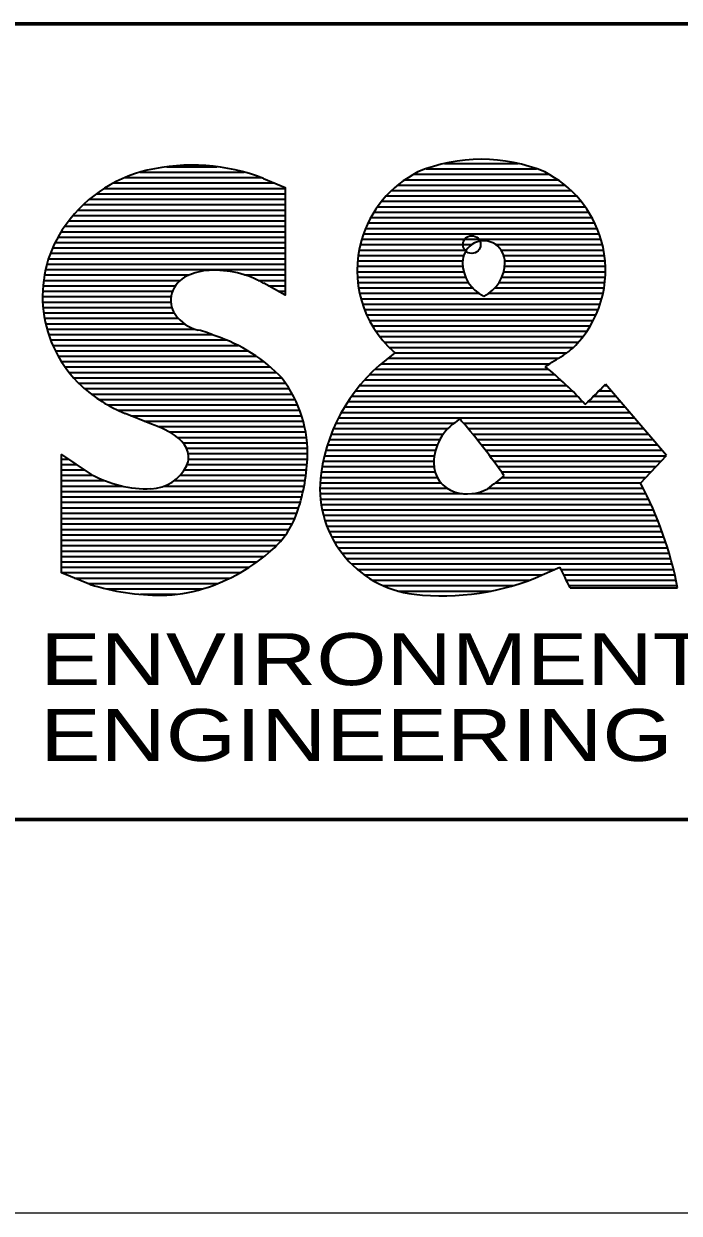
# Model space of a CAD drawing. Extents: x -76 to 974, y -1080 to -735.
# Drawn here: x 304.86 to 311.52, y -1056.11 to -1044.03 of the extents above; entities that cross this region are included whole.
import ezdxf

# ---------------------------------------------------------------- set-up
doc = ezdxf.new("R2010")
doc.units = 0
doc.header["$LTSCALE"] = 0.36
doc.header["$PDMODE"] = 32
doc.header["$PDSIZE"] = 0.18
doc.layers.add('63', color=7, linetype='Continuous', lineweight=35)

msp = doc.modelspace()

# ---------------------------------------------------------------- linework, layer by layer
at = {"layer": '63'}
for p, q in [((306.3149, -1045.4783), (306.8263, -1045.4783)), ((309.1365, -1045.4448), (309.8839, -1045.4448)), ((305.8873, -1045.5883), (307.2715, -1045.5883)), ((306.0425, -1045.5333), (307.101, -1045.5333)), ((308.8226, -1045.5548), (310.1978, -1045.5548)), ((308.9481, -1045.4998), (310.0722, -1045.4998)), ((305.6775, -1045.6983), (307.5175, -1045.6983)), ((305.7717, -1045.6433), (307.4081, -1045.6433)), ((308.5988, -1045.7198), (310.4215, -1045.7198)), ((308.6613, -1045.6648), (310.3591, -1045.6648)), ((308.7344, -1045.6098), (310.2859, -1045.6098)), ((305.5275, -1045.8083), (307.5175, -1045.8083)), ((305.5973, -1045.7533), (307.5175, -1045.7533)), ((308.4973, -1045.8298), (310.5231, -1045.8298)), ((308.5447, -1045.7748), (310.4757, -1045.7748)), ((305.4107, -1045.9183), (307.5175, -1045.9183)), ((305.4658, -1045.8633), (307.5175, -1045.8633)), ((308.4188, -1045.9398), (310.6015, -1045.9398)), ((308.4556, -1045.8848), (310.5648, -1045.8848)), ((305.2765, -1046.0833), (307.5175, -1046.0833)), ((305.3167, -1046.0283), (307.5175, -1046.0283)), ((305.3613, -1045.9733), (307.5175, -1045.9733)), ((308.3582, -1046.0498), (310.6622, -1046.0498)), ((308.3865, -1045.9948), (310.6338, -1045.9948)), ((305.2077, -1046.1933), (307.5175, -1046.1933)), ((305.2402, -1046.1383), (307.5175, -1046.1383)), ((308.3123, -1046.1598), (310.7081, -1046.1598)), ((308.3336, -1046.1048), (310.6868, -1046.1048)), ((305.1535, -1046.3033), (307.5175, -1046.3033)), ((305.1789, -1046.2483), (307.5175, -1046.2483)), ((308.2674, -1046.3248), (309.3589, -1046.3248)), ((308.2793, -1046.2698), (309.4122, -1046.2698)), ((308.2943, -1046.2148), (310.7261, -1046.2148)), ((309.6569, -1046.2698), (310.741, -1046.2698)), ((309.7101, -1046.3248), (310.753, -1046.3248)), ((305.112, -1046.4133), (307.5175, -1046.4133)), ((305.1313, -1046.3583), (307.5175, -1046.3583)), ((308.252, -1046.4348), (309.3206, -1046.4348)), ((308.2583, -1046.3798), (309.3316, -1046.3798)), ((309.7374, -1046.3798), (310.7621, -1046.3798)), ((309.7485, -1046.4348), (310.7683, -1046.4348)), ((305.0818, -1046.5233), (307.5175, -1046.5233)), ((305.0955, -1046.4683), (307.5175, -1046.4683)), ((308.2478, -1046.5448), (309.3317, -1046.5448)), ((308.2486, -1046.4898), (309.3219, -1046.4898)), ((309.7374, -1046.5448), (310.7725, -1046.5448)), ((309.7471, -1046.4898), (310.7718, -1046.4898)), ((305.0561, -1046.6883), (306.4019, -1046.6883)), ((305.0622, -1046.6333), (306.4502, -1046.6333)), ((305.0707, -1046.5783), (306.5403, -1046.5783)), ((307.1049, -1046.5783), (307.5175, -1046.5783)), ((307.2433, -1046.6333), (307.5175, -1046.6333)), ((307.3459, -1046.6883), (307.5175, -1046.6883)), ((308.2499, -1046.5998), (309.3502, -1046.5998)), ((308.2546, -1046.6548), (309.379, -1046.6548)), ((309.69, -1046.6548), (310.7657, -1046.6548)), ((309.7189, -1046.5998), (310.7705, -1046.5998)), ((305.0515, -1046.7983), (306.3571, -1046.7983)), ((305.0526, -1046.7433), (306.3727, -1046.7433)), ((307.4453, -1046.7433), (307.5175, -1046.7433)), ((308.2622, -1046.7098), (309.4213, -1046.7098)), ((308.2726, -1046.7648), (309.4849, -1046.7648)), ((309.5841, -1046.7648), (310.7477, -1046.7648)), ((309.6477, -1046.7098), (310.7582, -1046.7098)), ((305.0528, -1046.8533), (306.3543, -1046.8533)), ((305.0565, -1046.9083), (306.3642, -1046.9083)), ((308.286, -1046.8198), (310.7344, -1046.8198)), ((308.3024, -1046.8748), (310.7179, -1046.8748)), ((308.322, -1046.9298), (310.6983, -1046.9298)), ((305.0628, -1046.9633), (306.3883, -1046.9633)), ((305.0715, -1047.0183), (306.4299, -1047.0183)), ((308.345, -1046.9848), (310.6753, -1046.9848)), ((308.3716, -1047.0398), (310.6487, -1047.0398)), ((305.0828, -1047.0733), (306.4914, -1047.0733)), ((305.0968, -1047.1283), (306.5983, -1047.1283)), ((308.4022, -1047.0948), (310.6182, -1047.0948)), ((308.437, -1047.1498), (310.5833, -1047.1498)), ((305.1134, -1047.1833), (306.7722, -1047.1833)), ((305.1329, -1047.2383), (306.9165, -1047.2383)), ((305.1554, -1047.2933), (307.0377, -1047.2933)), ((308.4767, -1047.2048), (310.5436, -1047.2048)), ((308.522, -1047.2598), (310.4984, -1047.2598)), ((305.1811, -1047.3483), (307.1376, -1047.3483)), ((305.2102, -1047.4033), (307.2233, -1047.4033)), ((308.5737, -1047.3148), (310.4454, -1047.3148)), ((308.633, -1047.3698), (310.3785, -1047.3698)), ((305.243, -1047.4583), (307.2984, -1047.4583)), ((305.2798, -1047.5133), (307.3654, -1047.5133)), ((308.4317, -1047.5348), (310.1917, -1047.5348)), ((308.493, -1047.4798), (310.2052, -1047.4798)), ((308.5603, -1047.4248), (310.2933, -1047.4248)), ((305.3211, -1047.5683), (307.4256, -1047.5683)), ((305.3675, -1047.6233), (307.4801, -1047.6233)), ((308.3243, -1047.6448), (310.3173, -1047.6448)), ((308.3757, -1047.5898), (310.2559, -1047.5898)), ((305.4198, -1047.6783), (307.5218, -1047.6783)), ((305.479, -1047.7333), (307.5577, -1047.7333)), ((308.2332, -1047.7548), (310.4327, -1047.7548)), ((308.2769, -1047.6998), (310.3762, -1047.6998)), ((310.707, -1047.7548), (310.828, -1047.7548)), ((310.7611, -1047.6998), (310.781, -1047.6998)), ((311.3905, -1048.4127), (310.7717, -1047.689)), ((305.5459, -1047.7883), (307.5897, -1047.7883)), ((305.6224, -1047.8433), (307.6181, -1047.8433)), ((305.7114, -1047.8983), (307.6432, -1047.8983)), ((308.1556, -1047.8648), (310.5391, -1047.8648)), ((308.1929, -1047.8098), (310.487, -1047.8098)), ((310.5965, -1047.8648), (310.922, -1047.8648)), ((310.6522, -1047.8098), (310.875, -1047.8098)), ((305.8188, -1047.9533), (307.6652, -1047.9533)), ((306.1597, -1048.095), (305.8918, -1047.9843)), ((305.9498, -1048.0083), (307.6842, -1048.0083)), ((308.0893, -1047.9748), (311.0161, -1047.9748)), ((308.1211, -1047.9198), (310.9691, -1047.9198)), ((306.0829, -1048.0633), (307.7005, -1048.0633)), ((306.2241, -1048.1183), (307.714, -1048.1183)), ((308.0085, -1048.1398), (309.1705, -1048.1398)), ((308.0331, -1048.0848), (309.2324, -1048.0848)), ((308.06, -1048.0298), (311.0631, -1048.0298)), ((309.2946, -1048.0439), (309.2663, -1048.0614)), ((309.3295, -1048.0848), (311.1101, -1048.0848)), ((309.3756, -1048.1398), (311.1572, -1048.1398)), ((306.3367, -1048.1733), (307.725, -1048.1733)), ((306.4207, -1048.2283), (307.7334, -1048.2283)), ((307.9655, -1048.2498), (309.09, -1048.2498)), ((307.986, -1048.1948), (309.1246, -1048.1948)), ((309.4209, -1048.1948), (311.2042, -1048.1948)), ((309.4653, -1048.2498), (311.2512, -1048.2498)), ((306.4777, -1048.2833), (307.7394, -1048.2833)), ((306.5124, -1048.3383), (307.7429, -1048.3383)), ((307.9306, -1048.3598), (309.0455, -1048.3598)), ((307.9471, -1048.3048), (309.0641, -1048.3048)), ((309.509, -1048.3048), (311.2982, -1048.3048)), ((309.5518, -1048.3598), (311.3452, -1048.3598)), ((305.2445, -1048.4483), (305.3132, -1048.4483)), ((305.2445, -1048.5033), (305.3953, -1048.5033)), ((306.5206, -1048.5033), (307.7393, -1048.5033)), ((306.5316, -1048.3933), (307.744, -1048.3933)), ((306.5342, -1048.4483), (307.7426, -1048.4483)), ((307.9032, -1048.4698), (309.0277, -1048.4698)), ((307.916, -1048.4148), (309.0335, -1048.4148)), ((309.5939, -1048.4148), (311.3885, -1048.4148)), ((309.6351, -1048.4698), (311.3372, -1048.4698)), ((311.1284, -1048.694), (311.3905, -1048.4127)), ((305.2445, -1048.5583), (305.4773, -1048.5583)), ((305.2445, -1048.6133), (305.5624, -1048.6133)), ((306.4484, -1048.6133), (307.7279, -1048.6133)), ((306.4908, -1048.5583), (307.7344, -1048.5583)), ((307.883, -1048.5798), (309.0395, -1048.5798)), ((307.8922, -1048.5248), (309.0286, -1048.5248)), ((309.6757, -1048.5248), (311.286, -1048.5248)), ((309.7155, -1048.5798), (311.2348, -1048.5798)), ((305.2445, -1048.6683), (305.6814, -1048.6683)), ((305.2445, -1048.7233), (305.8614, -1048.7233)), ((306.2858, -1048.7233), (307.71, -1048.7233)), ((306.3872, -1048.6683), (307.7198, -1048.6683)), ((307.87, -1048.7448), (309.1603, -1048.7448)), ((307.8715, -1048.6898), (309.099, -1048.6898)), ((307.8759, -1048.6348), (309.0619, -1048.6348)), ((309.5832, -1048.7448), (311.1548, -1048.7448)), ((309.6543, -1048.6898), (311.1323, -1048.6898)), ((309.7243, -1048.6348), (311.1835, -1048.6348)), ((305.2445, -1048.7783), (307.6986, -1048.7783)), ((305.2445, -1048.8333), (307.6855, -1048.8333)), ((307.8713, -1048.7998), (309.3191, -1048.7998)), ((307.8754, -1048.8548), (311.2087, -1048.8548)), ((309.4184, -1048.7998), (311.1823, -1048.7998)), ((305.2445, -1048.8883), (307.6706, -1048.8883)), ((305.2445, -1048.9433), (307.654, -1048.9433)), ((307.8824, -1048.9098), (311.2341, -1048.9098)), ((307.8922, -1048.9648), (311.2584, -1048.9648)), ((305.2445, -1048.9983), (307.6355, -1048.9983)), ((305.2445, -1049.0533), (307.6142, -1049.0533)), ((307.905, -1049.0198), (311.2817, -1049.0198)), ((307.9209, -1049.0748), (311.3041, -1049.0748)), ((305.2445, -1049.1083), (307.5884, -1049.1083)), ((305.2445, -1049.1633), (307.5578, -1049.1633)), ((305.2445, -1049.2183), (307.5218, -1049.2183)), ((307.94, -1049.1298), (311.3255, -1049.1298)), ((307.9626, -1049.1848), (311.3459, -1049.1848)), ((305.2445, -1049.2733), (307.4795, -1049.2733)), ((305.2445, -1049.3283), (307.4296, -1049.3283)), ((307.9888, -1049.2398), (311.3653, -1049.2398)), ((308.019, -1049.2948), (311.3839, -1049.2948)), ((308.0535, -1049.3498), (311.4015, -1049.3498)), ((305.2445, -1049.3833), (307.3706, -1049.3833)), ((305.2445, -1049.4383), (307.3045, -1049.4383)), ((308.093, -1049.4048), (311.4183, -1049.4048)), ((308.138, -1049.4598), (311.4341, -1049.4598)), ((305.2445, -1049.4933), (307.2319, -1049.4933)), ((305.2445, -1049.5483), (307.1513, -1049.5483)), ((308.1896, -1049.5148), (311.4491, -1049.5148)), ((308.2493, -1049.5698), (310.255, -1049.5698)), ((310.1297, -1049.626), (310.3073, -1049.5464)), ((310.3193, -1049.5698), (311.4633, -1049.5698)), ((305.2445, -1049.6033), (307.0606, -1049.6033)), ((305.3742, -1049.6583), (306.9566, -1049.6583)), ((308.3194, -1049.6248), (310.1322, -1049.6248)), ((308.4036, -1049.6798), (309.9971, -1049.6798)), ((310.3472, -1049.6248), (311.4765, -1049.6248)), ((310.3746, -1049.6798), (311.489, -1049.6798)), ((305.511, -1049.7133), (306.8334, -1049.7133)), ((305.7009, -1049.7683), (306.6786, -1049.7683)), ((306.048, -1049.8233), (306.4107, -1049.8233)), ((308.5102, -1049.7348), (309.8327, -1049.7348)), ((308.6629, -1049.7898), (309.6108, -1049.7898)), ((310.4014, -1049.7348), (311.5005, -1049.7348)), ((310.4124, -1049.7578), (311.5051, -1049.7578)), ((251.9747, -1052.1123), (351.9747, -1052.1123))]:
    msp.add_line(p, q, dxfattribs=at)
at = {"layer": '63', "lineweight": 13}
msp.add_line((356.9747, -1056.1123), (246.9747, -1056.1123), dxfattribs=at)
at = {"layer": '63', "lineweight": 60}
msp.add_lwpolyline([(251.9747, -1044.0258), (351.9747, -1044.0258), (351.9747, -1052.1123), (251.9747, -1052.1123)], close=True, dxfattribs=at)
at = {"layer": '63'}
for points in [[(307.2953, -1045.5973), (307.5175, -1045.6878), (307.5175, -1046.7832), (307.3007, -1046.6632)], [(305.5364, -1049.7235), (305.2445, -1049.6061), (305.2445, -1048.4021), (305.5467, -1048.6048)]]:
    msp.add_lwpolyline(points, dxfattribs=at)
for centre, radius, start, end in [((306.5706, -1047.4692), 2.0073, 68.83719, 103.10189), ((309.5102, -1047.0746), 1.6721, 67.35866, 112.64134), ((306.4356, -1046.8891), 1.4117, 103.10191, 147.00732), ((309.3756, -1046.5389), 1.1288, 116.80747, 163.86131), ((309.6448, -1046.5389), 1.1288, 16.13869, 63.19253), ((306.2922, -1046.796), 1.2408, 147.00728, 227.11164), ((309.3512, -1046.5318), 1.1035, 163.86131, 228.41105), ((309.5443, -1046.4511), 0.2244, 125.9107, 179.96752), ((309.5345, -1046.4376), 0.2076, 54.08934, 125.91066), ((309.5247, -1046.4511), 0.2244, 0.03248, 54.0893), ((309.6691, -1046.5318), 1.1035, 317.72172, 16.13869), ((306.7737, -1047.1297), 0.5988, 92.7507, 115.00249), ((306.7944, -1047.5616), 1.0312, 60.59923, 92.75096), ((309.7006, -1046.4512), 0.3806, 179.96752, 244.13237), ((309.3685, -1046.4512), 0.3806, 295.86773, 0.03259), ((306.6443, -1046.8522), 0.2926, 115.0029, 162.45189), ((306.599, -1046.8379), 0.2452, 162.45168, 214.8564), ((306.7252, -1046.7501), 0.3989, 214.85641, 256.68887), ((306.4262, -1048.0137), 0.8996, 65.0169, 76.68872), ((306.316, -1048.7222), 1.6009, 42.94276, 72.17118), ((309.9735, -1046.8086), 0.6921, 302.00973, 317.72172), ((309.6696, -1048.8515), 1.8072, 125.6899, 171.7064), ((329.1672, -1078.3916), 37.2004, 123.501, 123.53622), ((303.8824, -1052.6939), 7.1354, 48.24296, 48.41105), ((219.4314, -901.9656), 171.5059, 301.93856, 302.00973), ((307.6988, -1050.5072), 3.8794, 42.34008, 50.62926), ((306.4917, -1048.3904), 1.2522, 357.39464, 37.29572), ((306.4066, -1046.6729), 1.4088, 227.11169, 248.56634), ((302.8738, -1039.9954), 11.0258, 314.24171, 315.75105), ((305.8866, -1048.9519), 0.8994, 53.5461, 72.31811), ((309.5429, -1048.4969), 0.516, 122.42154, 179.07981), ((303.8839, -1052.6928), 7.1335, 40.43736, 40.66883), ((303.3751, -1053.1263), 7.802, 35.28584, 40.43655), ((306.2423, -1048.4703), 0.3007, 21.97841, 53.54615), ((306.3427, -1048.4298), 0.1924, 334.02324, 21.97861), ((305.8234, -1048.36), 1.9213, 340.53469, 357.39455), ((309.3307, -1048.4935), 0.3037, 179.07975, 253.59786), ((306.1125, -1047.5792), 1.1712, 241.11667, 271.97265), ((306.1383, -1048.3302), 0.4198, 271.97259, 334.02312), ((308.9524, -1048.7469), 1.0823, 171.7064, 263.40111), ((302.8744, -1039.9962), 11.0248, 307.42891, 308.54112), ((307.6988, -1050.5072), 3.8794, 11.13845, 27.86544), ((309.3687, -1048.3642), 0.4385, 253.59796, 298.0597), ((306.7962, -1048.7038), 0.8894, 311.87971, 340.53456), ((306.1194, -1047.9489), 1.9034, 287.37902, 311.87981), ((303.375, -1053.1263), 7.8021, 25.57834, 27.31232), ((309.1171, -1047.3229), 2.5158, 263.40112, 293.73474), ((306.2503, -1047.4246), 2.4071, 252.74875, 270.19932), ((306.2536, -1048.3777), 1.454, 270.19934, 287.37898)]:
    msp.add_arc(centre, radius, start, end, dxfattribs=at)
msp.add_point((309.4128, -1046.2694), dxfattribs=at)

# ---------------------------------------------------------------- texts
at = {"layer": '63', "width": 1.3}
for s, p in [('ENVIRONMENTAL SERVICES', (305.0286, -1050.7461)), ('ENGINEERING  TESTING', (305.0286, -1051.5167))]:
    msp.add_text(s, height=0.528, dxfattribs=at).set_placement(p)

doc.saveas('drawing.dxf')
